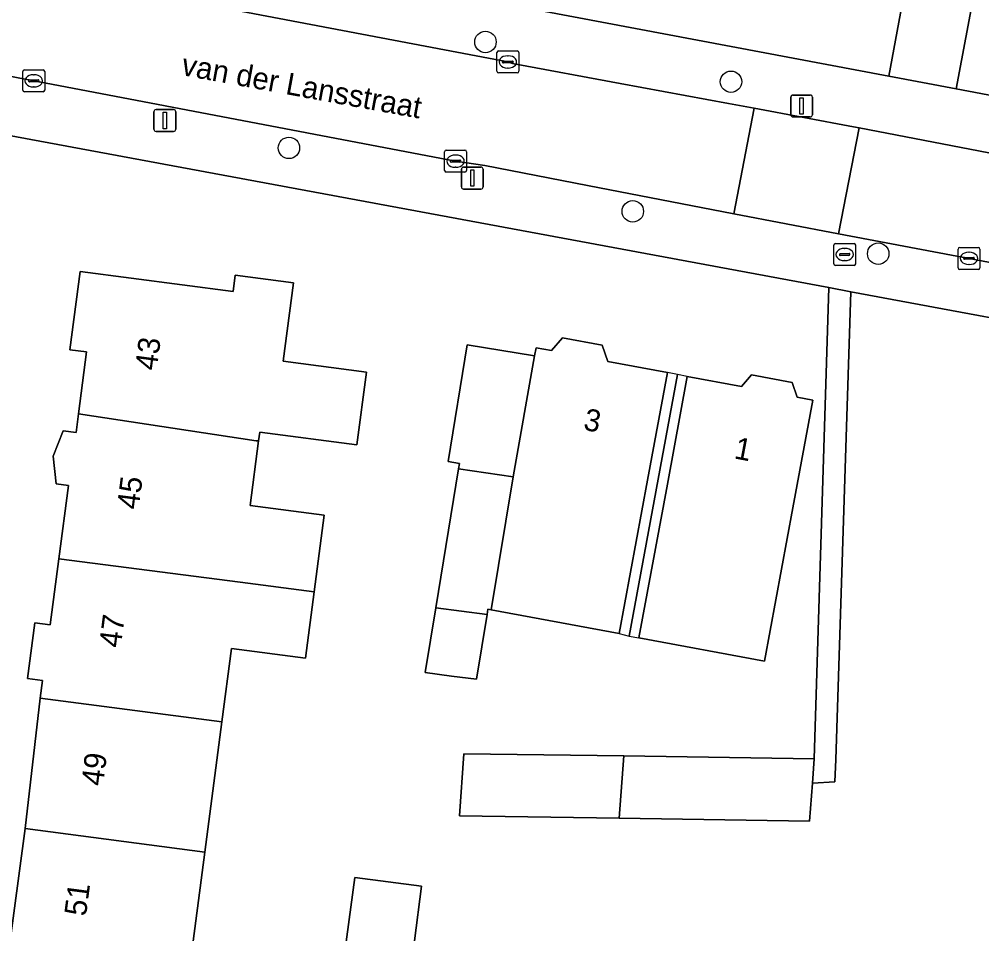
# Model space of a CAD drawing. Extents: x 161258 to 161838, y 380833 to 381727.
# Drawn here: x 161742.25 to 161786.15, y 381501.62 to 381543.32 of the extents above; entities that cross this region are included whole.
import ezdxf

# ---------------------------------------------------------------- set-up
doc = ezdxf.new("R2010")
doc.units = 0
for name, color, linetype in [('IMGEO_Boom', 7, 'Continuous'), ('IMGEO_Brandkraan', 7, 'Continuous'), ('IMGEO_Erf', 7, 'Continuous'), ('IMGEO_Kolk', 7, 'Continuous'), ('IMGEO_Lichtmast', 7, 'Continuous'), ('IMGEO_Openbare_ruimte_label', 7, 'Continuous'), ('IMGEO_Pand', 7, 'Continuous'), ('IMGEO_Pand_nummerreeks', 7, 'Continuous'), ('IMGEO_Pand_overbouw', 7, 'Continuous'), ('IMGEO_Rijbaan_lokaal_open', 7, 'Continuous'), ('IMGEO_Voetpad_open', 7, 'Continuous')]:
    doc.layers.add(name, color=color, linetype=linetype)

msp = doc.modelspace()

# ---------------------------------------------------------------- linework, layer by layer
at = {"layer": 'IMGEO_Boom'}
for centre in [(161763.515, 381542.283), (161774.714, 381540.47), (161754.551, 381537.454), (161770.236, 381534.559), (161781.427, 381532.629)]:
    msp.add_circle(centre, 0.489, dxfattribs=at)
at = {"layer": 'IMGEO_Brandkraan'}
for p, q in [((161779.399, 381532.167), (161779.399, 381533.019)), ((161779.474, 381533.093), (161780.326, 381533.093)), ((161780.4, 381533.019), (161780.4, 381532.167)), ((161779.658, 381532.587), (161779.658, 381532.599)), ((161780.096, 381532.55), (161779.698, 381532.55)), ((161779.701, 381532.636), (161780.099, 381532.636)), ((161779.887, 381532.873), (161779.912, 381532.873)), ((161780.142, 381532.599), (161780.142, 381532.587)), ((161780.326, 381532.093), (161779.474, 381532.093)), ((161779.91, 381532.313), (161779.885, 381532.313))]:
    msp.add_line(p, q, dxfattribs=at)
for points in [[(161779.399, 381532.167), (161779.399, 381533.019)], [(161779.474, 381533.093), (161780.326, 381533.093)], [(161780.4, 381533.019), (161780.4, 381532.167)], [(161780.326, 381532.093), (161779.474, 381532.093)]]:
    msp.add_lwpolyline(points, dxfattribs=at)
for centre, radius, start, end in [((161779.476, 381533.017), 0.0765, 91.552, 178.448), ((161779.476, 381533.017), 0.0765, 91.552, 178.448), ((161780.324, 381533.017), 0.0765, 1.552, 88.448), ((161780.324, 381533.017), 0.0765, 1.552, 88.448), ((161779.698, 381532.596), 0.0403, 85.8775, 175.7526), ((161779.695, 381532.586), 0.0366, 178.938, 274.7102), ((161780.099, 381532.593), 0.043, 264.8664, 352.4533), ((161780.103, 381532.598), 0.0386, 1.7309, 96.639), ((161779.476, 381532.169), 0.0765, 181.552, 268.448), ((161779.476, 381532.169), 0.0765, 181.552, 268.448), ((161780.324, 381532.169), 0.0765, 271.552, 358.448), ((161780.324, 381532.169), 0.0765, 271.552, 358.448)]:
    msp.add_arc(centre, radius, start, end, dxfattribs=at)
for centre, major_axis, ratio, start_param, end_param in [((161779.886, 381532.593), (-0.387, 0.002), 0.722429, 4.712389, 7.853982), ((161779.911, 381532.593), (-0.39, 0.002), 0.717154, 1.570796, 4.712389)]:
    msp.add_ellipse(centre, major_axis=major_axis, ratio=ratio, start_param=start_param, end_param=end_param, dxfattribs=at)
at = {"layer": 'IMGEO_Erf'}
for points in [[(161793.109, 381583.267), (161784.977, 381540.142), (161802.164, 381536.901)], [(161742.891, 381548.079), (161781.913, 381540.72), (161782.826, 381545.664)], [(161792.473, 381528.615), (161780.173, 381530.897), (161779.49, 381509.562), (161779.457, 381508.542), (161778.429, 381508.486), (161778.302, 381506.761), (161769.613, 381506.892), (161762.333, 381507.001), (161762.535, 381509.831), (161769.821, 381509.727), (161778.51, 381509.594), (161779.178, 381531.082), (161741.711, 381538.033), (161737.48, 381506.08)], [(161741.751, 381500.632), (161742.513, 381506.415), (161743.203, 381512.361), (161743.309, 381513.166), (161742.622, 381513.256), (161742.957, 381515.8), (161743.66, 381515.707), (161744.056, 381518.716), (161744.496, 381522.053), (161743.928, 381522.128), (161743.798, 381523.397), (161744.251, 381524.559), (161744.839, 381524.482), (161744.95, 381525.322), (161745.322, 381528.147), (161744.553, 381528.249), (161745.023, 381531.818), (161752.005, 381530.898), (161752.104, 381531.652), (161754.759, 381531.303), (161754.289, 381527.729), (161758.082, 381527.23), (161757.645, 381523.909), (161753.218, 381524.492), (161753.165, 381524.089), (161752.779, 381521.143), (161756.154, 381520.701), (161755.696, 381517.206), (161755.3, 381514.185), (161751.926, 381514.627), (161751.488, 381511.286), (161750.709, 381505.346), (161750.009, 381500)], [(161756.831, 381498.777), (161757.562, 381504.185), (161760.603, 381503.785), (161759.952, 381498.806)]]:
    msp.add_lwpolyline(points, dxfattribs=at)
for points in [[(161762.287, 381522.819), (161762.328, 381523.07), (161761.81, 381523.155), (161762.686, 381528.481), (161765.754, 381527.976), (161765.822, 381528.344), (161766.528, 381528.214), (161767.024, 381528.795), (161768.84, 381528.459), (161769.102, 381527.72), (161771.817, 381527.217), (161770.907, 381522.301), (161769.612, 381515.308), (161763.774, 381516.389), (161763.625, 381516.417), (161763.586, 381516.182), (161763.099, 381513.223), (161761.963, 381513.37), (161760.758, 381513.527), (161761.245, 381516.486)], [(161770.514, 381515.11), (161771.812, 381522.119), (161772.722, 381527.035), (161775.193, 381526.577), (161775.643, 381527.104), (161777.497, 381526.76), (161777.737, 381526.084), (161778.449, 381525.952), (161777.539, 381521.036), (161776.245, 381514.049)]]:
    msp.add_lwpolyline(points, close=True, dxfattribs=at)
at = {"layer": 'IMGEO_Kolk'}
for p, q in [((161764.035, 381540.947), (161764.035, 381541.799)), ((161764.11, 381541.873), (161764.962, 381541.873)), ((161765.036, 381541.799), (161765.036, 381540.947)), ((161764.294, 381541.367), (161764.294, 381541.379)), ((161764.732, 381541.33), (161764.334, 381541.33)), ((161764.337, 381541.416), (161764.735, 381541.416)), ((161764.523, 381541.653), (161764.548, 381541.653)), ((161764.778, 381541.379), (161764.778, 381541.367)), ((161742.412, 381540.086), (161742.412, 381540.938)), ((161742.487, 381541.012), (161743.339, 381541.012)), ((161743.413, 381540.938), (161743.413, 381540.086)), ((161764.962, 381540.873), (161764.11, 381540.873)), ((161764.546, 381541.093), (161764.521, 381541.093)), ((161742.671, 381540.506), (161742.671, 381540.518)), ((161743.109, 381540.469), (161742.711, 381540.469)), ((161742.714, 381540.555), (161743.112, 381540.555)), ((161742.9, 381540.792), (161742.925, 381540.792)), ((161743.155, 381540.518), (161743.155, 381540.506)), ((161743.339, 381540.012), (161742.487, 381540.012)), ((161742.923, 381540.232), (161742.898, 381540.232)), ((161761.649, 381536.424), (161761.649, 381537.276)), ((161761.724, 381537.35), (161762.576, 381537.35)), ((161762.137, 381537.13), (161762.162, 381537.13)), ((161762.65, 381537.276), (161762.65, 381536.424)), ((161761.908, 381536.844), (161761.908, 381536.856)), ((161762.346, 381536.807), (161761.948, 381536.807)), ((161761.951, 381536.893), (161762.349, 381536.893)), ((161762.16, 381536.57), (161762.135, 381536.57)), ((161762.392, 381536.856), (161762.392, 381536.844)), ((161762.576, 381536.35), (161761.724, 381536.35)), ((161785.069, 381531.99), (161785.069, 381532.842)), ((161785.144, 381532.916), (161785.996, 381532.916)), ((161785.557, 381532.696), (161785.582, 381532.696)), ((161786.07, 381532.842), (161786.07, 381531.99)), ((161785.328, 381532.41), (161785.328, 381532.422)), ((161785.766, 381532.373), (161785.368, 381532.373)), ((161785.371, 381532.459), (161785.769, 381532.459)), ((161785.58, 381532.136), (161785.555, 381532.136)), ((161785.812, 381532.422), (161785.812, 381532.41)), ((161785.996, 381531.916), (161785.144, 381531.916))]:
    msp.add_line(p, q, dxfattribs=at)
for points in [[(161764.035, 381540.947), (161764.035, 381541.799)], [(161764.11, 381541.873), (161764.962, 381541.873)], [(161765.036, 381541.799), (161765.036, 381540.947)], [(161742.412, 381540.086), (161742.412, 381540.938)], [(161742.487, 381541.012), (161743.339, 381541.012)], [(161743.413, 381540.938), (161743.413, 381540.086)], [(161764.962, 381540.873), (161764.11, 381540.873)], [(161743.339, 381540.012), (161742.487, 381540.012)], [(161761.649, 381536.424), (161761.649, 381537.276)], [(161761.724, 381537.35), (161762.576, 381537.35)], [(161762.65, 381537.276), (161762.65, 381536.424)], [(161762.576, 381536.35), (161761.724, 381536.35)], [(161785.069, 381531.99), (161785.069, 381532.842)], [(161785.144, 381532.916), (161785.996, 381532.916)], [(161786.07, 381532.842), (161786.07, 381531.99)], [(161785.996, 381531.916), (161785.144, 381531.916)]]:
    msp.add_lwpolyline(points, dxfattribs=at)
for centre, radius, start, end in [((161764.112, 381541.797), 0.0765, 91.552, 178.448), ((161764.112, 381541.797), 0.0765, 91.552, 178.448), ((161764.96, 381541.797), 0.0765, 1.552, 88.448), ((161764.96, 381541.797), 0.0765, 1.552, 88.448), ((161764.334, 381541.376), 0.0403, 85.8775, 175.7526), ((161764.331, 381541.366), 0.0366, 178.938, 274.7102), ((161764.735, 381541.373), 0.043, 264.8664, 352.4533), ((161764.739, 381541.378), 0.0386, 1.7309, 96.639), ((161742.489, 381540.936), 0.0765, 91.552, 178.448), ((161742.489, 381540.936), 0.0765, 91.552, 178.448), ((161743.337, 381540.936), 0.0765, 1.552, 88.448), ((161743.337, 381540.936), 0.0765, 1.552, 88.448), ((161764.112, 381540.949), 0.0765, 181.552, 268.448), ((161764.112, 381540.949), 0.0765, 181.552, 268.448), ((161764.96, 381540.949), 0.0765, 271.552, 358.448), ((161764.96, 381540.949), 0.0765, 271.552, 358.448), ((161742.711, 381540.515), 0.0403, 85.8775, 175.7526), ((161742.708, 381540.505), 0.0366, 178.938, 274.7102), ((161743.112, 381540.512), 0.043, 264.8664, 352.4533), ((161743.116, 381540.517), 0.0386, 1.7309, 96.639), ((161742.489, 381540.088), 0.0765, 181.552, 268.448), ((161742.489, 381540.088), 0.0765, 181.552, 268.448), ((161743.337, 381540.088), 0.0765, 271.552, 358.448), ((161743.337, 381540.088), 0.0765, 271.552, 358.448), ((161761.726, 381537.274), 0.0765, 91.552, 178.448), ((161761.726, 381537.274), 0.0765, 91.552, 178.448), ((161762.574, 381537.274), 0.0765, 1.552, 88.448), ((161762.574, 381537.274), 0.0765, 1.552, 88.448), ((161761.948, 381536.853), 0.0403, 85.8775, 175.7526), ((161761.945, 381536.843), 0.0366, 178.938, 274.7102), ((161762.349, 381536.85), 0.043, 264.8664, 352.4533), ((161762.353, 381536.855), 0.0386, 1.7309, 96.639), ((161761.726, 381536.426), 0.0765, 181.552, 268.448), ((161761.726, 381536.426), 0.0765, 181.552, 268.448), ((161762.574, 381536.426), 0.0765, 271.552, 358.448), ((161762.574, 381536.426), 0.0765, 271.552, 358.448), ((161785.146, 381532.84), 0.0765, 91.552, 178.448), ((161785.146, 381532.84), 0.0765, 91.552, 178.448), ((161785.994, 381532.84), 0.0765, 1.552, 88.448), ((161785.994, 381532.84), 0.0765, 1.552, 88.448), ((161785.368, 381532.419), 0.0403, 85.8775, 175.7526), ((161785.365, 381532.409), 0.0366, 178.938, 274.7102), ((161785.769, 381532.416), 0.043, 264.8664, 352.4533), ((161785.773, 381532.421), 0.0386, 1.7309, 96.639), ((161785.146, 381531.992), 0.0765, 181.552, 268.448), ((161785.146, 381531.992), 0.0765, 181.552, 268.448), ((161785.994, 381531.992), 0.0765, 271.552, 358.448), ((161785.994, 381531.992), 0.0765, 271.552, 358.448)]:
    msp.add_arc(centre, radius, start, end, dxfattribs=at)
for centre, major_axis, ratio, start_param, end_param in [((161764.522, 381541.373), (-0.387, 0.002), 0.722429, 4.712389, 7.853982), ((161764.547, 381541.373), (-0.39, 0.002), 0.717154, 1.570796, 4.712389), ((161742.899, 381540.512), (-0.387, 0.002), 0.722429, 4.712389, 7.853982), ((161742.924, 381540.512), (-0.39, 0.002), 0.717154, 1.570796, 4.712389), ((161762.136, 381536.85), (-0.387, 0.002), 0.722429, 4.712389, 7.853982), ((161762.161, 381536.85), (-0.39, 0.002), 0.717154, 1.570796, 4.712389), ((161785.556, 381532.416), (-0.387, 0.002), 0.722429, 4.712389, 7.853982), ((161785.581, 381532.416), (-0.39, 0.002), 0.717154, 1.570796, 4.712389)]:
    msp.add_ellipse(centre, major_axis=major_axis, ratio=ratio, start_param=start_param, end_param=end_param, dxfattribs=at)
at = {"layer": 'IMGEO_Lichtmast'}
for p, q in [((161777.439, 381538.965), (161777.439, 381539.765)), ((161777.439, 381539.765), (161777.439, 381538.965)), ((161777.539, 381539.865), (161778.329, 381539.865)), ((161778.329, 381539.865), (161777.539, 381539.865)), ((161778.429, 381539.765), (161778.429, 381538.965)), ((161778.429, 381538.965), (161778.429, 381539.765)), ((161748.495, 381539.202), (161749.285, 381539.202)), ((161749.285, 381539.202), (161748.495, 381539.202)), ((161748.395, 381538.302), (161748.395, 381539.102)), ((161748.395, 381539.102), (161748.395, 381538.302)), ((161749.385, 381539.102), (161749.385, 381538.302)), ((161749.385, 381538.302), (161749.385, 381539.102)), ((161778.329, 381538.865), (161777.539, 381538.865)), ((161777.539, 381538.865), (161778.329, 381538.865)), ((161749.285, 381538.202), (161748.495, 381538.202)), ((161748.495, 381538.202), (161749.285, 381538.202)), ((161762.42, 381535.677), (161762.42, 381536.477)), ((161762.42, 381536.477), (161762.42, 381535.677)), ((161762.52, 381536.577), (161763.31, 381536.577)), ((161763.31, 381536.577), (161762.52, 381536.577)), ((161763.41, 381536.477), (161763.41, 381535.677)), ((161763.41, 381535.677), (161763.41, 381536.477)), ((161763.31, 381535.577), (161762.52, 381535.577)), ((161762.52, 381535.577), (161763.31, 381535.577))]:
    msp.add_line(p, q, dxfattribs=at)
for points in [[(161777.859, 381539.74), (161778.009, 381539.74), (161778.009, 381538.99), (161777.859, 381538.99), (161777.859, 381539.74)], [(161748.815, 381539.077), (161748.965, 381539.077), (161748.965, 381538.327), (161748.815, 381538.327), (161748.815, 381539.077)], [(161762.84, 381536.452), (161762.99, 381536.452), (161762.99, 381535.702), (161762.84, 381535.702), (161762.84, 381536.452)]]:
    msp.add_lwpolyline(points, dxfattribs=at)
for centre, start, end in [((161777.539, 381539.765), 90, 180), ((161777.539, 381539.765), 90, 180), ((161778.329, 381539.765), 0, 90), ((161778.329, 381539.765), 360, 90), ((161748.495, 381539.102), 90, 180), ((161748.495, 381539.102), 90, 180), ((161749.285, 381539.102), 0, 90), ((161749.285, 381539.102), 360, 90), ((161777.539, 381538.965), 180, 270), ((161777.539, 381538.965), 180, 270), ((161778.329, 381538.965), 270, 0), ((161778.329, 381538.965), 270, 0), ((161748.495, 381538.302), 180, 270), ((161748.495, 381538.302), 180, 270), ((161749.285, 381538.302), 270, 0), ((161749.285, 381538.302), 270, 0), ((161762.52, 381536.477), 90, 180), ((161762.52, 381536.477), 90, 180), ((161763.31, 381536.477), 0, 90), ((161763.31, 381536.477), 360, 90), ((161762.52, 381535.677), 180, 270), ((161762.52, 381535.677), 180, 270), ((161763.31, 381535.677), 270, 0), ((161763.31, 381535.677), 270, 0)]:
    msp.add_arc(centre, 0.1, start, end, dxfattribs=at)
at = {"layer": 'IMGEO_Pand'}
for points in [[(161744.95, 381525.322), (161753.058, 381524.103), (161753.165, 381524.089), (161753.218, 381524.492), (161757.645, 381523.909), (161758.082, 381527.23), (161754.289, 381527.729), (161754.759, 381531.303), (161752.104, 381531.652), (161752.005, 381530.898), (161745.023, 381531.818), (161744.553, 381528.249), (161745.322, 381528.147)], [(161764.784, 381522.447), (161763.774, 381516.389), (161769.612, 381515.308), (161770.907, 381522.301), (161771.817, 381527.217), (161769.102, 381527.72), (161768.84, 381528.459), (161767.024, 381528.795), (161766.528, 381528.214), (161765.822, 381528.344), (161765.754, 381527.976)], [(161764.784, 381522.447), (161765.754, 381527.976), (161762.686, 381528.481), (161761.81, 381523.155), (161762.328, 381523.07), (161762.287, 381522.819)], [(161770.514, 381515.11), (161776.245, 381514.049), (161777.539, 381521.036), (161778.449, 381525.952), (161777.737, 381526.084), (161777.497, 381526.76), (161775.643, 381527.104), (161775.193, 381526.577), (161772.722, 381527.035), (161771.812, 381522.119)], [(161755.696, 381517.206), (161756.154, 381520.701), (161752.779, 381521.143), (161753.165, 381524.089), (161753.058, 381524.103), (161744.95, 381525.322), (161744.839, 381524.482), (161744.251, 381524.559), (161743.798, 381523.397), (161743.928, 381522.128), (161744.496, 381522.053), (161744.056, 381518.716), (161752.321, 381517.644)], [(161764.784, 381522.447), (161762.287, 381522.819), (161761.245, 381516.486), (161763.586, 381516.182), (161763.625, 381516.417), (161763.774, 381516.389)], [(161744.056, 381518.716), (161743.66, 381515.707), (161742.957, 381515.8), (161742.622, 381513.256), (161743.309, 381513.166), (161743.203, 381512.361), (161751.488, 381511.286), (161751.926, 381514.627), (161755.3, 381514.185), (161755.696, 381517.206), (161752.321, 381517.644)], [(161763.586, 381516.182), (161761.245, 381516.486), (161760.758, 381513.527), (161761.963, 381513.37), (161763.099, 381513.223)], [(161751.488, 381511.286), (161743.203, 381512.361), (161742.513, 381506.415), (161750.709, 381505.346)], [(161769.821, 381509.727), (161762.535, 381509.831), (161762.333, 381507.001), (161769.613, 381506.892)], [(161778.51, 381509.594), (161769.821, 381509.727), (161769.613, 381506.892), (161778.302, 381506.761), (161778.429, 381508.486)], [(161750.709, 381505.346), (161742.513, 381506.415), (161741.751, 381500.632), (161742.344, 381500.177), (161743.749, 381500), (161747.305, 381499.552), (161749.906, 381499.217), (161750.009, 381500)], [(161754.477, 381495.9), (161759.231, 381495.368), (161759.684, 381498.836), (161759.952, 381498.806), (161760.603, 381503.785), (161757.562, 381504.185), (161756.831, 381498.777), (161754.515, 381498.795), (161754.156, 381498.796), (161753.809, 381495.975)]]:
    msp.add_lwpolyline(points, close=True, dxfattribs=at)
at = {"layer": 'IMGEO_Pand_overbouw'}
for points in [[(161769.612, 381515.308), (161770.062, 381515.194), (161772.27, 381527.126), (161771.817, 381527.217), (161770.907, 381522.301)], [(161772.27, 381527.126), (161770.062, 381515.194), (161770.514, 381515.11), (161771.812, 381522.119), (161772.722, 381527.035)]]:
    msp.add_lwpolyline(points, close=True, dxfattribs=at)
at = {"layer": 'IMGEO_Rijbaan_lokaal_open'}
for points in [[(161793.109, 381583.267), (161782.505, 381585.389), (161781.962, 381582.492), (161781.435, 381579.687), (161780.909, 381576.885), (161780.383, 381574.083), (161779.83, 381571.134), (161781.308, 381570.848), (161781.392, 381571.272), (161786.642, 381570.271), (161787.039, 381567.813), (161786.221, 381563.671), (161786.11, 381563.693), (161785.277, 381558.94), (161783.734, 381550.581), (161782.826, 381545.664), (161781.913, 381540.72), (161784.977, 381540.142)], [(161774.842, 381534.445), (161779.615, 381533.541), (161780.553, 381538.362), (161780.309, 381538.416), (161775.772, 381539.26)]]:
    msp.add_lwpolyline(points, close=True, dxfattribs=at)
for points in [[(161764.753, 381541.307), (161764.536, 381541.372), (161743.113, 381545.444), (161742.875, 381545.494)], [(161741.669, 381540.75), (161742.121, 381540.664), (161762.151, 381536.852), (161763.484, 381536.649), (161768.171, 381535.745), (161774.842, 381534.445), (161775.772, 381539.26), (161774.599, 381539.471), (161769.655, 381540.387), (161764.753, 381541.307)], [(161786.693, 381537.202), (161786.472, 381537.226), (161780.553, 381538.362), (161779.615, 381533.541), (161785.57, 381532.417), (161806.867, 381528.363), (161807.12, 381528.313), (161810.875, 381527.563), (161811.823, 381532.939)]]:
    msp.add_lwpolyline(points, dxfattribs=at)
at = {"layer": 'IMGEO_Voetpad_open'}
for points in [[(161781.913, 381540.72), (161742.891, 381548.079), (161742.875, 381545.494), (161743.113, 381545.444), (161764.536, 381541.372), (161764.753, 381541.307), (161769.655, 381540.387), (161774.599, 381539.471), (161775.772, 381539.26), (161780.309, 381538.416), (161780.553, 381538.362), (161786.472, 381537.226), (161786.693, 381537.202), (161807.687, 381533.202), (161807.78, 381535.827), (161802.164, 381536.901), (161784.977, 381540.142)], [(161779.615, 381533.541), (161774.842, 381534.445), (161768.171, 381535.745), (161763.484, 381536.649), (161762.151, 381536.852), (161742.121, 381540.664), (161741.669, 381540.75), (161741.711, 381538.033), (161779.178, 381531.082), (161780.173, 381530.897), (161792.473, 381528.615), (161806.742, 381525.9), (161807.325, 381525.789), (161807.12, 381528.313), (161806.867, 381528.363), (161785.57, 381532.417)], [(161780.173, 381530.897), (161779.178, 381531.082), (161778.51, 381509.594), (161778.429, 381508.486), (161779.457, 381508.542), (161779.49, 381509.562)]]:
    msp.add_lwpolyline(points, close=True, dxfattribs=at)

# ---------------------------------------------------------------- texts
at = {"layer": 'IMGEO_Openbare_ruimte_label'}
msp.add_text('van der Lansstraat', height=1, rotation=349.6337, dxfattribs=at).set_placement((161749.602, 381540.783))
at = {"layer": 'IMGEO_Pand_nummerreeks'}
for s, rotation, p in [('43', 82.4924, (161748.515, 381527.272)), ('3', 349.3532, (161767.944, 381524.607)), ('1', 349.2916, (161774.818, 381523.3)), ('45', 82.6549, (161747.691, 381520.932)), ('47', 82.6549, (161746.878, 381514.63)), ('49', 82.6549, (161746.066, 381508.327)), ('51', 82.4982, (161745.29, 381502.388))]:
    msp.add_text(s, height=1, rotation=rotation, dxfattribs=at).set_placement(p)

doc.saveas('drawing.dxf')
